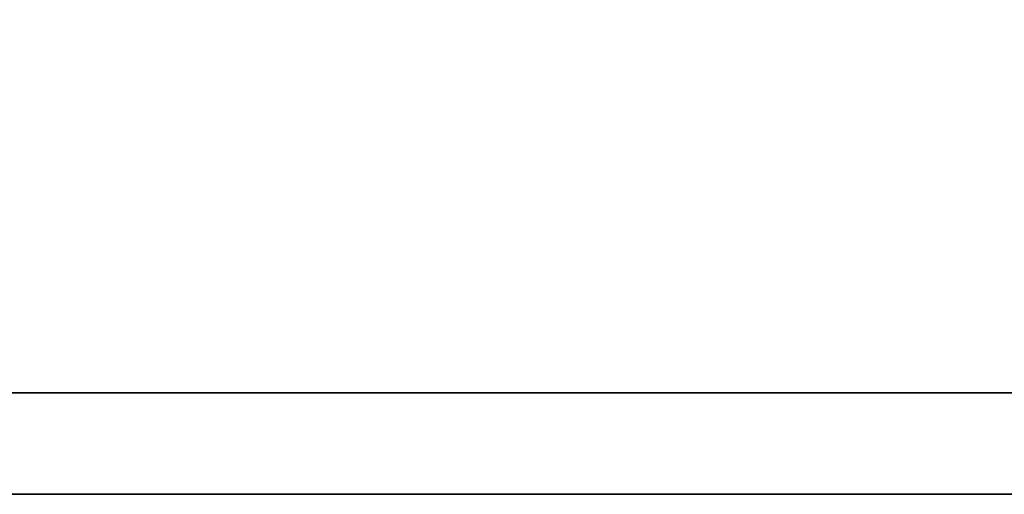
# Model space of a CAD drawing. Header units: millimetres. Extents: x -212 to 3135, y -1694 to 860.
# Tile 313 of 565: x 1098.426 to 1100.376, y -1668.441 to -1667.5. Entities that reach past the tile are written whole.
import ezdxf

# ---------------------------------------------------------------- set-up
doc = ezdxf.new("R2010")
doc.units = ezdxf.units.MM
doc.layers.add('DIM', color=4, linetype='CONTINUOUS')
doc.layers.add('layer 1', color=7, linetype='CONTINUOUS')

# ---------------------------------------------------------------- blocks, each defined once
blk = doc.blocks.new('TBI MOTION logo(完整正式版)')
at = {"layer": 'layer 1', "color": 22, "lineweight": 35}
blk.add_open_spline([(75.90875, -9.47875), (75.90875, -9.47875), (75.90875, -12.28625), (75.90875, -12.28625), (75.90875, -12.28625), (75.90875, -12.28625), (75.90875, -12.47875), (75.90875, -12.47875), (75.90875, -12.47875), (75.90875, -12.47875), (75.71625, -12.47875), (75.71625, -12.47875), (75.71625, -12.47875), (75.71625, -12.47875), (-88.32875, -12.47875), (-88.32875, -12.47875), (-88.32875, -12.47875), (-88.32875, -12.47875), (-88.32875, -13.29375), (-88.32875, -13.29375), (-88.32875, -13.29375), (-88.32875, -13.29375), (82.89125, -13.29375), (82.89125, -13.29375), (82.89125, -13.29375), (82.89125, -13.29375), (75.90875, -9.47875), (75.90875, -9.47875)], degree=3, knots=[0, 0, 0, 0, 0.1428571, 0.1428571, 0.1428571, 0.1428572, 0.2857143, 0.2857143, 0.2857143, 0.2857143, 0.4285714, 0.4285714, 0.4285714, 0.4285714, 0.5714286, 0.5714286, 0.5714286, 0.5714286, 0.7142857, 0.7142857, 0.7142857, 0.7142857, 0.8571429, 0.8571429, 0.8571429, 0.8571429, 1, 1, 1, 1], dxfattribs=at)

msp = doc.modelspace()

# ---------------------------------------------------------------- block references
at = {"layer": 'DIM', "color": 7, "xscale": 0.246592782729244, "yscale": 0.246592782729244, "zscale": 0.246592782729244}
msp.add_blockref('TBI MOTION logo(完整正式版)', (1093.9633, -1665.1626), dxfattribs=at)

doc.saveas('drawing.dxf')
